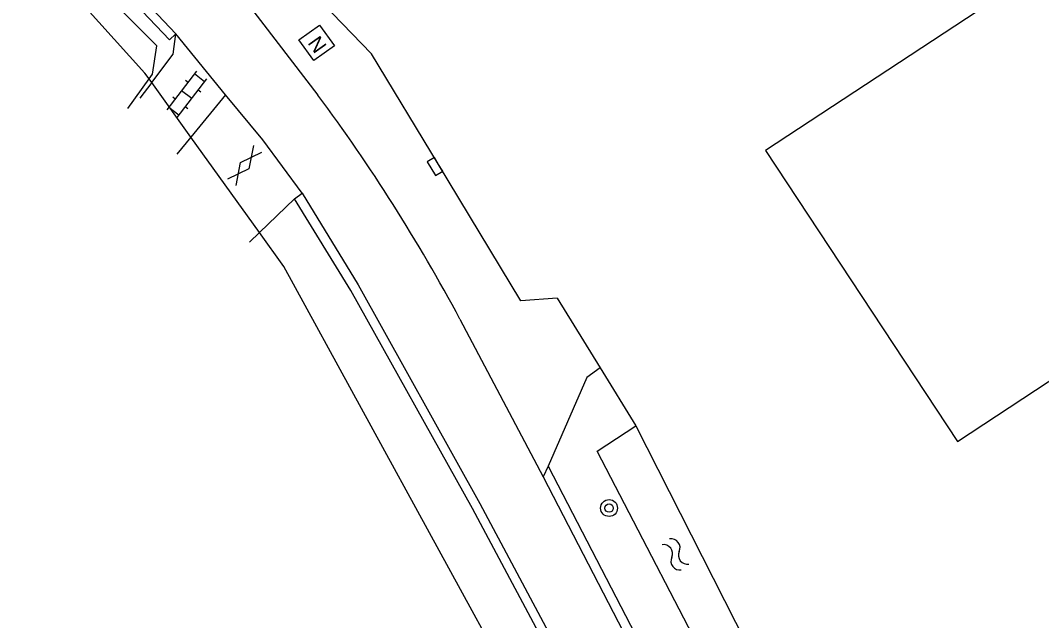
# Model space of a CAD drawing. Extents: x 124000 to 129000, y 395500 to 397503.
# Drawn here: x 126678.48 to 126726.79, y 396228.52 to 396256.93 of the extents above; entities that cross this region are included whole.
import ezdxf

# ---------------------------------------------------------------- set-up
doc = ezdxf.new("R2010")
doc.units = 0
for name, color, linetype in [('gg-afsc-hekwerk', 7, 'Continuous'), ('gg-bbg-bijgebouw', 7, 'Continuous'), ('gg-knt-verharding', 7, 'Continuous'), ('gg-kntw-bovenkant insteek waterloop', 7, 'Continuous'), ('gt-grn-groengrens', 7, 'Continuous'), ('gt-grn-vlakafsluiter', 7, 'Continuous'), ('gt-grn-weggrens', 7, 'Continuous'), ('gt-symb-boom', 7, 'Continuous'), ('gt-symb-gesloten verharding', 7, 'Continuous'), ('gt-symb-klinker verharding', 7, 'Continuous'), ('gt-symb-kolk', 7, 'Continuous'), ('gt-symb-nortonput', 7, 'Continuous'), ('gt-symb-watersymbool', 7, 'Continuous')]:
    doc.layers.add(name, color=color, linetype=linetype)

# ---------------------------------------------------------------- blocks, each defined once
blk = doc.blocks.new('gt0-WA')
at = {"layer": 'gt-symb-watersymbool'}
for centre, start, end in [((-0.323, 0.022), 28.0725, 151.9275), ((0.427, 0.422), 208.0725, 331.9275), ((-0.323, -0.428), 28.0725, 151.9275), ((0.427, -0.028), 208.0725, 331.9275)]:
    blk.add_arc(centre, 0.425, start, end, dxfattribs=at)
blk = doc.blocks.new('gt0-BOOM')
at = {"layer": 'gt-symb-boom'}
for radius in [0.4, 0.2]:
    blk.add_circle((0, 0), radius, dxfattribs=at)
blk = doc.blocks.new('gt0-NPUT')
at = {"layer": 'gt-symb-nortonput'}
blk.add_lwpolyline([(-0.566, -0.608), (-0.566, 0.592), (0.634, 0.592), (0.634, -0.608)], close=True, dxfattribs=at)
blk.add_text('N', height=0.7, dxfattribs=at).set_placement((-0.221, -0.381))
blk = doc.blocks.new('gt0-KOLK')
at = {"layer": 'gt-symb-kolk'}
blk.add_lwpolyline([(0, 0), (0.375, 0), (0.375, 0.4), (-0.375, 0.4), (-0.375, 0), (0, 0)], dxfattribs=at)
blk = doc.blocks.new('gt0-KL1')
at = {"layer": 'gt-symb-klinker verharding'}
for p, q in [((-1.15, 0.3), (1.15, 0.3)), ((-1, -0.3), (-1, 0.3)), ((-0.5, 0.3), (-0.5, 0.45)), ((0, -0.3), (0, 0.3)), ((0.5, 0.3), (0.5, 0.45)), ((1, -0.3), (1, 0.3)), ((-1.15, -0.3), (1.15, -0.3)), ((-0.5, -0.45), (-0.5, -0.3)), ((0.5, -0.45), (0.5, -0.3))]:
    blk.add_line(p, q, dxfattribs=at)
blk = doc.blocks.new('gt0-GESVH1')
at = {"layer": 'gt-symb-gesloten verharding'}
for p, q in [((-0.992, -0.261), (0.008, 0.239)), ((0.008, -0.261), (-0.992, 0.239)), ((0.008, 0.239), (1.008, -0.261)), ((1.008, 0.239), (0.008, -0.261))]:
    blk.add_line(p, q, dxfattribs=at)

msp = doc.modelspace()

# ---------------------------------------------------------------- linework, layer by layer
at = {"layer": 'gg-afsc-hekwerk'}
msp.add_line((126683.552, 396252.758), (126684.564, 396254.164), dxfattribs=at)
msp.add_lwpolyline([(126684.564, 396254.164), (126684.729, 396254.393), (126684.925, 396255.735), (126679.495, 396261.178)], dxfattribs=at)
at = {"layer": 'gg-bbg-bijgebouw'}
msp.add_lwpolyline([(126734.308, 396264.316), (126713.728, 396250.776), (126722.808, 396237.007), (126751.737, 396256.04), (126742.8, 396269.769)], dxfattribs=at)
at = {"layer": 'gg-knt-verharding'}
for p, q in [((126688.186, 396253.412), (126685.823, 396256.297)), ((126684.686, 396253.994), (126684.122, 396253.248)), ((126688.186, 396253.412), (126686.543, 396251.41)), ((126686.543, 396251.41), (126685.875, 396250.595)), ((126691.444, 396248.493), (126689.785, 396246.9)), ((126691.444, 396248.493), (126691.809, 396248.754)), ((126689.785, 396246.9), (126689.309, 396246.443)), ((126703.878, 396243.787), (126702.157, 396243.665)), ((126699.273, 396242.789), (126703.211, 396235.327)), ((126703.445, 396235.837), (126703.211, 396235.327)), ((126703.445, 396235.837), (126716.324, 396210.975))]:
    msp.add_line(p, q, dxfattribs=at)
for points in [[(126702.157, 396243.665), (126698.264, 396250.121), (126695.081, 396255.353), (126685.83, 396264.954)], [(126684.868, 396263.108), (126688.637, 396258.513), (126692.554, 396253.403)], [(126685.823, 396256.297), (126685.531, 396256.018), (126682.664, 396259.047), (126681.358, 396260.373), (126681.608, 396260.645)], [(126685.823, 396256.297), (126682.968, 396259.335), (126681.608, 396260.645)], [(126684.686, 396253.994), (126685.698, 396255.333), (126685.823, 396256.297)], [(126691.809, 396248.754), (126689.944, 396251.28), (126688.186, 396253.412)], [(126715.832, 396203.275), (126708.282, 396218.028), (126699.86, 396233.827), (126694.105, 396244.156), (126691.444, 396248.493)], [(126691.809, 396248.754), (126694.454, 396244.417), (126700.218, 396234.069), (126708.71, 396218.122), (126716.208, 396203.457)], [(126705.904, 396240.489), (126705.282, 396240.03), (126703.445, 396235.837)], [(126703.211, 396235.327), (126720.497, 396201.897), (126732.365, 396178.749), (126801.045, 396044.352), (126823.626, 396000)]]:
    msp.add_lwpolyline(points, dxfattribs=at)
msp.add_arc((126624.02, 396202.585), 85.319, 28.11332, 36.55691, dxfattribs=at)
at = {"layer": 'gg-kntw-bovenkant insteek waterloop'}
msp.add_line((126707.592, 396237.742), (126713.703, 396225.729), dxfattribs=at)
msp.add_lwpolyline([(126713.703, 396225.729), (126711.802, 396224.901), (126705.763, 396236.544), (126707.592, 396237.742)], dxfattribs=at)
at = {"layer": 'gt-grn-groengrens'}
msp.add_line((126705.904, 396240.489), (126707.592, 396237.742), dxfattribs=at)
for points in [[(126684.564, 396254.164), (126684.368, 396254.437), (126679.142, 396260.24), (126678.476, 396260.774)], [(126708.48, 396213.921), (126705.632, 396218.39), (126690.94, 396245.292), (126689.785, 396246.9)]]:
    msp.add_lwpolyline(points, dxfattribs=at)
at = {"layer": 'gt-grn-vlakafsluiter'}
for p, q in [((126684.686, 396253.994), (126684.564, 396254.164)), ((126686.543, 396251.41), (126684.686, 396253.994)), ((126689.785, 396246.9), (126686.543, 396251.41))]:
    msp.add_line(p, q, dxfattribs=at)
at = {"layer": 'gt-grn-weggrens'}
msp.add_line((126703.878, 396243.787), (126705.904, 396240.489), dxfattribs=at)

# ---------------------------------------------------------------- block references
at = {"layer": 'gt-symb-boom'}
msp.add_blockref('gt0-BOOM', (126706.327, 396233.85), dxfattribs=at)
at = {"layer": 'gt-symb-gesloten verharding', "rotation": -127.523171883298}
msp.add_blockref('gt0-GESVH1', (126689.101, 396250.063), dxfattribs=at)
at = {"layer": 'gt-symb-klinker verharding', "rotation": -127.523171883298}
msp.add_blockref('gt0-KL1', (126686.343, 396253.438), dxfattribs=at)
at = {"layer": 'gt-symb-kolk', "rotation": 121.08172983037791}
msp.add_blockref('gt0-KOLK', (126698.264, 396250.121), dxfattribs=at)
at = {"layer": 'gt-symb-nortonput', "rotation": -54.56219853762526}
msp.add_blockref('gt0-NPUT', (126692.479, 396255.906), dxfattribs=at)
at = {"layer": 'gt-symb-watersymbool', "rotation": 127.31697448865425}
msp.add_blockref('gt0-WA', (126709.5, 396231.611), dxfattribs=at)

doc.saveas('drawing.dxf')
